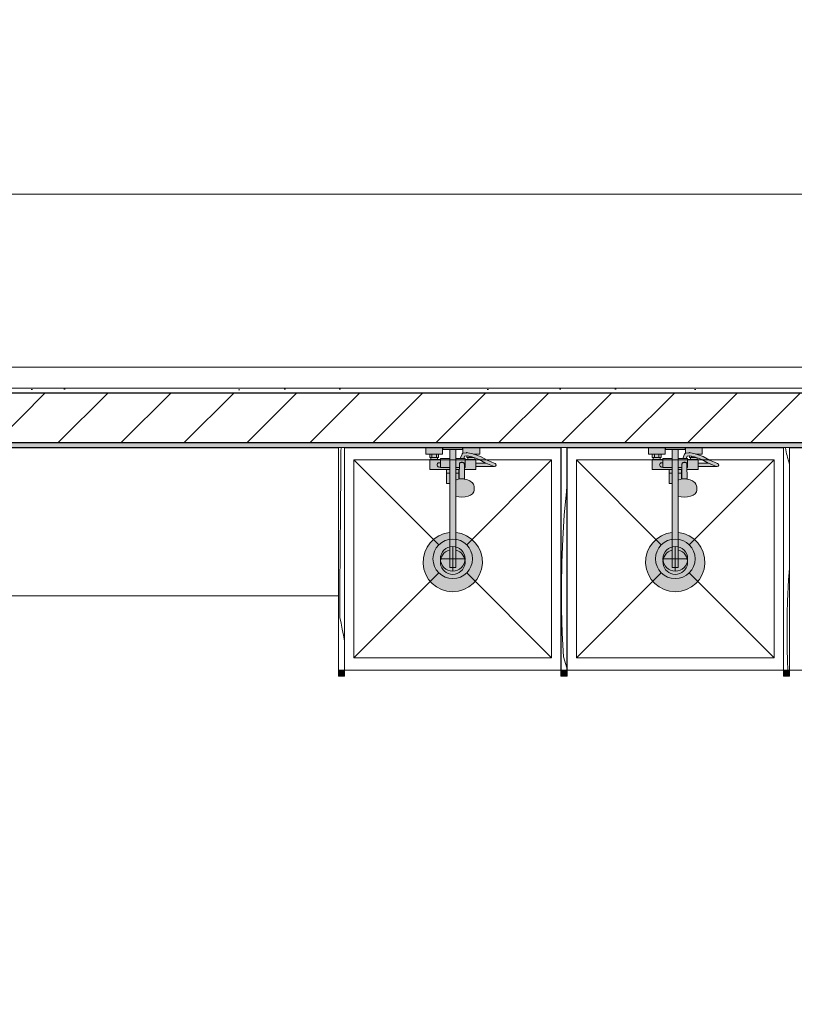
# Model space of a CAD drawing. Header units: millimetres. Extents: x -59761 to 112741, y -57975 to 46221.
# Tile 309 of 421: x 56499 to 59631, y -35312 to -31329. Entities that reach past the tile are written whole.
import ezdxf

# ---------------------------------------------------------------- set-up
doc = ezdxf.new("R2010")
doc.units = ezdxf.units.MM
doc.linetypes.add('Wipeout_Contour', pattern=[1000, 0, -1000])
doc.linetypes.add('Штриховая', pattern=[564.444447, 282.222223, -282.222223])
for name, color, linetype in [('Интерьер - конструкции мебели', 7, 'Continuous'), ('Интерьер - Мебель', 7, 'Continuous'), ('Интерьер - Оборудование', 7, 'Continuous'), ('Интерьер - Оборудование бань', 7, 'Continuous'), ('Интерьер - Сантехника', 7, 'Continuous'), ('Конструктив - Стены Блок 200 нов', 7, 'Continuous'), ('Элемент Модели - Зона', 7, 'Continuous')]:
    doc.layers.add(name, color=color, linetype=linetype)
pattern_1 = [(45, (-45000, -53650), (-111.36932, 111.36932), [0, -105, 0, -157.5]), (110, (-44650, -53650), (148.00159, 53.86817), [0, -77, 0, -133])]

# ---------------------------------------------------------------- blocks, each defined once
blk = doc.blocks.new('*X596', base_point=(2412685.8, -340475.5))
at = {"layer": 'Интерьер - Оборудование', "color": 7, "linetype": 'Continuous', "lineweight": 15}
for p, q in [((2517281.5, -319536.8), (2517281.4, -319535.4)), ((2517282.7, -319544.6), (2517281.5, -319536.8)), ((2517284.2, -319552.4), (2517282.7, -319544.6)), ((2517285.9, -319560.1), (2517284.2, -319552.4)), ((2517287.9, -319567.7), (2517285.9, -319560.1)), ((2517290.2, -319575.3), (2517287.9, -319567.7)), ((2517297.8, -319602.3), (2517290.2, -319575.3)), ((2517296.3, -320041.4), (2517297.8, -320023)), ((2517292.6, -320099.3), (2517294.3, -320070.3)), ((2517294.3, -320070.3), (2517296.3, -320041.4)), ((2517291.1, -320128.3), (2517292.6, -320099.3)), ((2517289.9, -320157.3), (2517291.1, -320128.3)), ((2517288.4, -320205.6), (2517289.9, -320157.3)), ((2517287.7, -320253.9), (2517288.4, -320205.6)), ((2517287.7, -320302.1), (2517287.7, -320253.9)), ((2517288.4, -320350.4), (2517287.7, -320302.1)), ((2517289.8, -320398.7), (2517288.4, -320350.4)), ((2517291.5, -320435.4), (2517289.8, -320398.7))]:
    blk.add_line(p, q, dxfattribs=at)
blk = doc.blocks.new('*X597', base_point=(2412685.8, -340475.5))
at = {"layer": 'Интерьер - Оборудование', "color": 7, "linetype": 'Continuous', "lineweight": 15}
for p, q in [((2516386.9, -319808.7), (2516395.3, -319713.4)), ((2516395.3, -319713.4), (2516397.8, -319691.1)), ((2516380.7, -319904.1), (2516386.9, -319808.7)), ((2516376.8, -319999.7), (2516380.7, -319904.1)), ((2516375.1, -320095.3), (2516376.8, -319999.7)), ((2516375.7, -320190.9), (2516375.1, -320095.3)), ((2516378.5, -320286.5), (2516375.7, -320190.9)), ((2516383.6, -320382), (2516378.5, -320286.5)), ((2516383.6, -320382), (2516397.8, -320425.8))]:
    blk.add_line(p, q, dxfattribs=at)
blk = doc.blocks.new('*X598', base_point=(2412685.8, -340475.5))
at = {"layer": 'Интерьер - Оборудование', "color": 7, "linetype": 'Continuous', "lineweight": 15}
for p, q in [((2515483.6, -319592.9), (2515484, -319551.2)), ((2515484, -319551.2), (2515484.2, -319535.4)), ((2515482.9, -319671.6), (2515483.6, -319592.9)), ((2515482.2, -319750.3), (2515482.9, -319671.6)), ((2515481.5, -319829), (2515482.2, -319750.3)), ((2515480.9, -319907.7), (2515481.5, -319829)), ((2515480.3, -319986.4), (2515480.9, -319907.7)), ((2515479.8, -320065.1), (2515480.3, -319986.4)), ((2515479.2, -320143.8), (2515479.8, -320065.1)), ((2515478.7, -320222.4), (2515479.2, -320143.8)), ((2515478.7, -320222.4), (2515484.1, -320246.4)), ((2515484.1, -320246.4), (2515489.2, -320270.4)), ((2515489.2, -320270.4), (2515493.8, -320294.5)), ((2515493.8, -320294.5), (2515497.8, -320317.2)), ((2515473.8, -320431.5), (2515474.3, -320435.4))]:
    blk.add_line(p, q, dxfattribs=at)

msp = doc.modelspace()

# ---------------------------------------------------------------- linework, layer by layer
at = {"layer": 'Интерьер - конструкции мебели', "color": 7, "linetype": 'Continuous', "lineweight": 15, "flags": 128}
for points in [[(54405, -27355), (54405, -32034.89), (62595, -32034.89), (62595, -27355), (61895, -27355), (61895, -31234.89), (55105, -31234.89), (55105, -27355)], [(54405, -32034.89), (54405, -32734.89), (62595, -32734.89), (62595, -32034.89)]]:
    msp.add_lwpolyline(points, close=True, dxfattribs=at)
at = {"layer": 'Интерьер - Оборудование', "color": 7, "linetype": 'Continuous', "lineweight": 5}
for p, q in [((58157.03, -33085.89), (58193.03, -33085.89)), ((58161.03, -33099.89), (58189.03, -33099.89)), ((58166.03, -33085.89), (58166.03, -33099.89)), ((58184.03, -33085.89), (58184.03, -33099.89)), ((58291.56, -33082.87), (58291.03, -33083.11)), ((58292.79, -33082.61), (58291.56, -33082.87)), ((58305.97, -33080.45), (58292.79, -33082.61)), ((58307.21, -33080.39), (58305.97, -33080.45)), ((58308.39, -33093.75), (58306.82, -33093.47)), ((58311.71, -33081.25), (58307.21, -33080.39)), ((58327.5, -33097.44), (58308.39, -33093.75)), ((58311.03, -33099.89), (58316.03, -33099.89)), ((58331.05, -33084.93), (58311.71, -33081.25)), ((58316.03, -33095.23), (58316.03, -33099.89)), ((58316.03, -33099.89), (58334.03, -33099.89)), ((58339.03, -33101.52), (58327.5, -33097.44)), ((58343.03, -33089.18), (58331.05, -33084.93)), ((58332.16, -33085.38), (58332.15, -33085.37)), ((58333.74, -33085.89), (58343.03, -33085.89)), ((58334.03, -33099.75), (58334.03, -33099.89)), ((58334.03, -33099.89), (58334.41, -33099.89)), ((59057.03, -33085.89), (59093.03, -33085.89)), ((59061.03, -33099.89), (59089.03, -33099.89)), ((59066.03, -33085.89), (59066.03, -33099.89)), ((59084.03, -33085.89), (59084.03, -33099.89)), ((59191.56, -33082.87), (59191.03, -33083.11)), ((59192.79, -33082.61), (59191.56, -33082.87)), ((59205.97, -33080.45), (59192.79, -33082.61)), ((59207.21, -33080.39), (59205.97, -33080.45)), ((59208.39, -33093.75), (59206.82, -33093.47)), ((59211.71, -33081.25), (59207.21, -33080.39)), ((59227.5, -33097.44), (59208.39, -33093.75)), ((59211.03, -33099.89), (59216.03, -33099.89)), ((59231.05, -33084.93), (59211.71, -33081.25)), ((59216.03, -33095.23), (59216.03, -33099.89)), ((59216.03, -33099.89), (59234.03, -33099.89)), ((59239.03, -33101.52), (59227.5, -33097.44)), ((59243.03, -33089.18), (59231.05, -33084.93)), ((59232.16, -33085.38), (59232.15, -33085.37)), ((59233.74, -33085.89), (59243.03, -33085.89)), ((59234.03, -33099.75), (59234.03, -33099.89)), ((59234.03, -33099.89), (59234.41, -33099.89)), ((58161.03, -33107.89), (58189.03, -33107.89)), ((58200.03, -33107.89), (58200.03, -33139.89)), ((58200.03, -33139.89), (58238.03, -33139.89)), ((58238.03, -33103.89), (58238.03, -33204.89)), ((58262.03, -33256.93), (58262.03, -33103.89)), ((58276.88, -33139.89), (58262.03, -33139.89)), ((58276.53, -33168.95), (58277.03, -33126.71)), ((58277.03, -33126.71), (58277.27, -33125.07)), ((58277.27, -33125.07), (58277.97, -33123.54)), ((58277.97, -33123.54), (58279.08, -33122.23)), ((58279.08, -33122.23), (58280.53, -33121.22)), ((58280.53, -33121.22), (58282.02, -33120.66)), ((58294.49, -33103.89), (58280.63, -33103.89)), ((58282.03, -33120.65), (58282.02, -33120.66)), ((58284.44, -33119.47), (58282.03, -33120.65)), ((58282.03, -33120.66), (58282.22, -33120.59)), ((58282.22, -33120.59), (58284.03, -33120.37)), ((58284.03, -33120.37), (58290.03, -33120.37)), ((58287.03, -33119.07), (58284.44, -33119.47)), ((58289.62, -33119.47), (58287.03, -33119.07)), ((58292.03, -33120.65), (58289.62, -33119.47)), ((58290.03, -33120.37), (58291.84, -33120.59)), ((58291.84, -33120.59), (58292.03, -33120.66)), ((58292.03, -33120.65), (58292.05, -33120.66)), ((58292.05, -33120.66), (58293.53, -33121.22)), ((58293.53, -33121.22), (58294.98, -33122.23)), ((58294.98, -33122.23), (58296.09, -33123.54)), ((58296.09, -33123.54), (58296.79, -33125.07)), ((58296.79, -33125.07), (58297.03, -33126.71)), ((58297.28, -33147.89), (58297.03, -33126.71)), ((58300.03, -33139.89), (58297.19, -33139.89)), ((58300.03, -33139.89), (58300.03, -33107.89)), ((58300.03, -33111.89), (58300.03, -33109.16)), ((58300.03, -33115), (58300.03, -33111.89)), ((58300.03, -33118.37), (58300.03, -33115)), ((58339.03, -33107.89), (58311.03, -33107.89)), ((58343.03, -33123.39), (58343.03, -33136.39)), ((58403.47, -33131.64), (58384.48, -33123.39)), ((58417.02, -33136.07), (58403.47, -33131.64)), ((58417.02, -33136.07), (58419.03, -33136.39)), ((59061.03, -33107.89), (59089.03, -33107.89)), ((59100.03, -33107.89), (59100.03, -33139.89)), ((59100.03, -33139.89), (59138.03, -33139.89)), ((59138.03, -33103.89), (59138.03, -33204.89)), ((59162.03, -33256.93), (59162.03, -33103.89)), ((59176.88, -33139.89), (59162.03, -33139.89)), ((59176.53, -33168.95), (59177.03, -33126.71)), ((59177.03, -33126.71), (59177.27, -33125.07)), ((59177.27, -33125.07), (59177.97, -33123.54)), ((59177.97, -33123.54), (59179.08, -33122.23)), ((59179.08, -33122.23), (59180.53, -33121.22)), ((59180.53, -33121.22), (59182.02, -33120.66)), ((59194.49, -33103.89), (59180.63, -33103.89)), ((59182.03, -33120.65), (59182.02, -33120.66)), ((59184.44, -33119.47), (59182.03, -33120.65)), ((59182.03, -33120.66), (59182.22, -33120.59)), ((59182.22, -33120.59), (59184.03, -33120.37)), ((59184.03, -33120.37), (59190.03, -33120.37)), ((59187.03, -33119.07), (59184.44, -33119.47)), ((59189.62, -33119.47), (59187.03, -33119.07)), ((59192.03, -33120.65), (59189.62, -33119.47)), ((59190.03, -33120.37), (59191.84, -33120.59)), ((59191.84, -33120.59), (59192.03, -33120.66)), ((59192.03, -33120.65), (59192.05, -33120.66)), ((59192.05, -33120.66), (59193.53, -33121.22)), ((59193.53, -33121.22), (59194.98, -33122.23)), ((59194.98, -33122.23), (59196.09, -33123.54)), ((59196.09, -33123.54), (59196.79, -33125.07)), ((59196.79, -33125.07), (59197.03, -33126.71)), ((59197.28, -33147.89), (59197.03, -33126.71)), ((59200.03, -33139.89), (59197.19, -33139.89)), ((59200.03, -33139.89), (59200.03, -33107.89)), ((59200.03, -33111.89), (59200.03, -33109.16)), ((59200.03, -33115), (59200.03, -33111.89)), ((59200.03, -33118.37), (59200.03, -33115)), ((59239.03, -33107.89), (59211.03, -33107.89)), ((59243.03, -33123.39), (59243.03, -33136.39)), ((59303.47, -33131.64), (59284.48, -33123.39)), ((59317.02, -33136.07), (59303.47, -33131.64)), ((59317.02, -33136.07), (59319.03, -33136.39)), ((58225.04, -33147.89), (58238.03, -33147.89)), ((58225.04, -33162.89), (58238.03, -33162.89)), ((58276.78, -33147.89), (58262.03, -33147.89)), ((58275.03, -33162.89), (58262.03, -33162.89)), ((58275.03, -33147.89), (58275.03, -33187.4)), ((58276.02, -33187.16), (58276.53, -33168.95)), ((59125.04, -33147.89), (59138.03, -33147.89)), ((59125.04, -33162.89), (59138.03, -33162.89)), ((59176.78, -33147.89), (59162.03, -33147.89)), ((59175.03, -33162.89), (59162.03, -33162.89)), ((59175.03, -33147.89), (59175.03, -33187.4)), ((59176.02, -33187.16), (59176.53, -33168.95)), ((58262.03, -33188.23), (58262.09, -33188.19)), ((58264.23, -33190.1), (58262.03, -33191.07)), ((58262.09, -33202.27), (58262.03, -33202.23)), ((58269.41, -33188.73), (58264.23, -33190.1)), ((58277.91, -33186.71), (58269.41, -33188.73)), ((58287.03, -33186.03), (58277.91, -33186.71)), ((58296.16, -33186.71), (58287.03, -33186.03)), ((58298.04, -33187.16), (58296.16, -33186.71)), ((59162.03, -33188.23), (59162.09, -33188.19)), ((59164.23, -33190.1), (59162.03, -33191.07)), ((59162.09, -33202.27), (59162.03, -33202.23)), ((59169.41, -33188.73), (59164.23, -33190.1)), ((59177.91, -33186.71), (59169.41, -33188.73)), ((59187.03, -33186.03), (59177.91, -33186.71)), ((59196.16, -33186.71), (59187.03, -33186.03)), ((59198.04, -33187.16), (59196.16, -33186.71)), ((58238.03, -33403.49), (58238.03, -33544.89)), ((58262.03, -33403.49), (58262.03, -33544.89)), ((59138.03, -33403.49), (59138.03, -33544.89)), ((59162.03, -33403.49), (59162.03, -33544.89)), ((58238.03, -33544.89), (58262.03, -33544.89)), ((59138.03, -33544.89), (59162.03, -33544.89))]:
    msp.add_line(p, q, dxfattribs=at)
at = {"layer": 'Интерьер - Оборудование', "color": 7, "linetype": 'Continuous', "lineweight": 15}
for p, q in [((57788.03, -33959.89), (57787.53, -33959.89)), ((57812.03, -33959.89), (57812.53, -33959.89)), ((58688.03, -33959.89), (58687.53, -33959.89)), ((58712.03, -33959.89), (58712.53, -33959.89)), ((59588.03, -33959.89), (59587.53, -33959.89)), ((59612.03, -33959.89), (59612.53, -33959.89))]:
    msp.add_line(p, q, dxfattribs=at)
at = {"layer": 'Интерьер - Оборудование', "color": 7, "linetype": 'Continuous', "lineweight": 5, "flags": 128}
for points in [[(58300.03, -33103.89), (58294.49, -33103.89), (58298.2, -33094.86), (58306.82, -33093.47), (58307.03, -33093.51), (58307.03, -33099.89), (58311.03, -33099.89), (58311.03, -33107.89), (58300.03, -33107.89)], [(58339.03, -33107.89), (58339.03, -33101.52), (58356.94, -33107.86), (58383.07, -33122.78), (58384.48, -33123.39), (58343.03, -33123.39), (58343.03, -33107.89)], [(59200.03, -33103.89), (59194.49, -33103.89), (59198.2, -33094.86), (59206.82, -33093.47), (59207.03, -33093.51), (59207.03, -33099.89), (59211.03, -33099.89), (59211.03, -33107.89), (59200.03, -33107.89)], [(59239.03, -33107.89), (59239.03, -33101.52), (59256.94, -33107.86), (59283.07, -33122.78), (59284.48, -33123.39), (59243.03, -33123.39), (59243.03, -33107.89)]]:
    msp.add_lwpolyline(points, close=True, dxfattribs=at)
at = {"layer": 'Интерьер - Оборудование', "color": 7, "linetype": 'Continuous', "lineweight": 5}
for centre, radius, start, end in [((58195.53, -33129.89), 9, 60, 300), ((59095.53, -33129.89), 9, 60, 300), ((58250.03, -33522.89), 50, 103.88654, 76.11346), ((59150.03, -33522.89), 50, 103.88654, 76.11346)]:
    msp.add_arc(centre, radius, start, end, dxfattribs=at)
at = {"layer": 'Интерьер - Оборудование бань', "color": 7, "linetype": 'Continuous', "lineweight": 15}
for points in [[(56240, -27270), (56240, -27355), (54405, -27355), (54405, -32734.89), (62595, -32734.89), (62595, -27355), (60760, -27355), (60760, -27270)], [(54405, -32034.89), (62595, -32034.89)]]:
    msp.add_lwpolyline(points, dxfattribs=at)
at = {"layer": 'Интерьер - Сантехника', "color": 7, "linetype": 'Continuous', "lineweight": 5}
for p, q in [((57850.03, -33109.89), (57850.03, -33909.89)), ((58650.03, -33109.89), (57850.03, -33109.89)), ((57850.03, -33109.89), (58193.46, -33453.32)), ((58650.03, -33109.89), (58306.6, -33453.32)), ((58650.03, -33909.89), (58650.03, -33109.89)), ((58750.03, -33109.89), (58750.03, -33909.89)), ((59550.03, -33109.89), (58750.03, -33109.89)), ((58750.03, -33109.89), (59093.46, -33453.32)), ((59550.03, -33109.89), (59206.6, -33453.32)), ((59550.03, -33909.89), (59550.03, -33109.89)), ((58250.03, -33559.89), (58250.03, -33459.89)), ((59150.03, -33559.89), (59150.03, -33459.89)), ((58200.03, -33509.89), (58300.03, -33509.89)), ((59100.03, -33509.89), (59200.03, -33509.89)), ((57850.03, -33909.89), (58193.46, -33566.45)), ((58650.03, -33909.89), (58306.6, -33566.45)), ((58750.03, -33909.89), (59093.46, -33566.45)), ((59550.03, -33909.89), (59206.6, -33566.45)), ((57850.03, -33909.89), (58650.03, -33909.89)), ((58750.03, -33909.89), (59550.03, -33909.89))]:
    msp.add_line(p, q, dxfattribs=at)
for centre, radius in [((58250.03, -33509.89), 80), ((58250.03, -33509.89), 50), ((59150.03, -33509.89), 80), ((59150.03, -33509.89), 50)]:
    msp.add_circle(centre, radius, dxfattribs=at)
at = {"layer": 'Элемент Модели - Зона', "color": 253, "linetype": 'Штриховая', "lineweight": 15, "flags": 128}
for points in [[(-8890, -17680), (-3119.74, -17680), (-3119.74, -14858.42), (142.53, -11594.86), (156.67, -11609), (156.67, -11580), (18300, -11580), (18300, -11600), (32399.73, -11600), (32399.73, -11580), (69081.36, -11580), (72316.72, -14823.47), (72320.06, -15158.11), (72320.06, -17695), (72360, -17695), (72360, -19700), (72120, -19700), (72120, -18300), (71700, -18300), (71700, -17900), (63300, -17900), (63300, -18300), (62700, -18300), (62700, -17900), (54320, -17900), (54320, -27030), (62700, -27030), (62700, -26350), (63300, -26350), (63300, -27540), (67380, -27540), (67380, -26630), (67500, -26630), (67500, -27660), (62920, -27660), (62920, -32819.89), (72120, -32819.89), (72120, -27750), (71650, -27750), (71650, -26250), (72120, -26250), (72120, -21200), (72360, -21200), (72360, -33849.94), (72120, -33849.94), (72120, -33059.89), (54320, -33059.89), (54320, -39349.94), (72120, -39349.94), (72120, -36299.94), (71700.06, -36299.94), (71700.06, -35674.44), (72120, -35674.44), (72120, -35349.94), (72360, -35349.94), (72360, -35679.94), (75850, -35679.94), (75850, -16794.88), (75238.88, -16794.88), (75238.88, -9000), (80700, -9000), (80700, -8700), (81300, -8700), (81300, -9000), (87517.1, -9000), (87517.1, -320), (85530, -320), (85530, 300), (84182.9, 300), (81300, 300), (81300, -300), (80700, -300), (80700, 212.5), (79799.78, 212.5), (72300, 212.5), (72300, -300), (71700, -300), (71700, 212.5), (63300, 212.5), (63300, -300), (62700, -300), (62700, 212.5), (54300, 212.5), (54300, -300), (53700, -300), (53700, 212.5), (45650, 212.5), (45650, -300), (45050, -300), (44950, -300), (44950, -5367.2), (32450.06, -5367.2), (32450.06, -200), (32450.06, 7690), (32460.06, 7690), (32460.06, 13850), (29720, 13850), (29720, 5730), (28964.53, 5730), (28964.53, 212), (27300.06, 212), (27300.06, -300), (26700.06, -300), (26700.06, 212), (18300, 212), (18300, -300), (17700, -300), (17700, 212), (16025.03, 212), (16025.03, -7500), (16025.03, -9042.59), (9300, -9042.59), (9300, -9300), (8700, -9300), (8700, -9042.59), (300, -9042.59), (300, -9300), (-300, -9300), (-300, -9042.59), (-8250, -9042.59), (-8250, -9300), (-8850, -9300), (-8850, -9042.59), (-8890, -9042.59)], [(54320, -27270), (54320, -32819.89), (62680, -32819.89), (62680, -27270)]]:
    msp.add_lwpolyline(points, close=True, dxfattribs=at)

# ---------------------------------------------------------------- next in the draw order: wipeouts: each hides what was drawn before it
at = {"color": 254, "linetype": 'Wipeout_Contour', "lineweight": 0, "ltscale": 10145459.66788431}
msp.add_wipeout([(62680, -32819.89), (54320, -32819.89), (54320, -32839.89), (62680, -32839.89)], dxfattribs=at).dxf.layer = 'Конструктив - Стены Блок 200 нов'
at = {"color": 254, "linetype": 'Wipeout_Contour', "lineweight": 0, "ltscale": 10164301.12336527}
msp.add_wipeout([(54320, -33059.89), (72120, -33059.89), (72120, -33039.89), (54320, -33039.89)], dxfattribs=at).dxf.layer = 'Конструктив - Стены Блок 200 нов'

# ---------------------------------------------------------------- next in the draw order: hatches: boundary and pattern name
at = {"layer": 'Интерьер - Оборудование', "linetype": 'Continuous', "lineweight": 0}
for points in [[(57787.53, -33959.89), (57788.03, -33959.89), (57788.03, -33059.89), (57787.53, -33059.89)], [(57812.53, -33959.89), (57812.53, -33059.89), (57812.03, -33059.89), (57812.03, -33959.89)], [(58687.53, -33959.89), (58688.03, -33959.89), (58688.03, -33059.89), (58687.53, -33059.89)], [(58712.53, -33959.89), (58712.53, -33059.89), (58712.03, -33059.89), (58712.03, -33959.89)], [(59587.53, -33959.89), (59588.03, -33959.89), (59588.03, -33059.89), (59587.53, -33059.89)], [(59612.53, -33959.89), (59612.53, -33059.89), (59612.03, -33059.89), (59612.03, -33959.89)]]:
    msp.add_hatch(color=255, dxfattribs=at).paths.add_polyline_path(points)
h = msp.add_hatch(color=255, dxfattribs=at)
h.paths.add_polyline_path([(58238.03, -33403.49, 19.9498744), (58262.03, -33403.49), (58262.03, -33256.93), (58274.09, -33259.79), (58287.03, -33260.77), (58299.97, -33259.79), (58312.03, -33256.93), (58322.39, -33252.37), (58330.33, -33246.43), (58335.33, -33239.51), (58337.03, -33232.09), (58337.03, -33221.44), (58336.52, -33218.26), (58334.83, -33210.91), (58333.39, -33208.17), (58328.59, -33201.54), (58326.53, -33199.67), (58319.28, -33194.26), (58309.84, -33190.1), (58304.66, -33188.73), (58298.04, -33187.16), (58297.53, -33168.95), (58297.28, -33147.89), (58343.03, -33147.89), (58343.03, -33136.39), (58419.03, -33136.39, 0.8537531), (58421.05, -33123.71), (58408.2, -33119.53), (58388.99, -33111.2), (58362.33, -33096.02), (58343.03, -33089.18), (58343.03, -33085.89), (58359.03, -33085.89), (58359.03, -33059.89), (58291.03, -33059.89), (58291.03, -33083.11), (58290.41, -33083.38), (58289.38, -33084.1), (58288.51, -33085.02), (58287.85, -33086.08), (58280.48, -33103.89), (58262.03, -33103.89), (58262.03, -33067.89), (58290.03, -33067.89), (58290.03, -33059.89), (58210.03, -33059.89), (58210.03, -33067.89), (58238.03, -33067.89), (58238.03, -33103.89), (58200.03, -33103.89), (58200.03, -33107.89), (58189.03, -33107.89), (58189.03, -33099.89), (58193.03, -33099.89), (58193.03, -33085.89), (58209.03, -33085.89), (58209.03, -33059.89), (58141.03, -33059.89), (58141.03, -33085.89), (58157.03, -33085.89), (58157.03, -33099.89), (58161.03, -33099.89), (58161.03, -33107.89), (58157.03, -33107.89), (58157.03, -33147.89), (58225.04, -33147.89), (58225.04, -33204.89), (58225.64, -33204.89), (58227.21, -33204.89), (58229.68, -33204.89), (58232.96, -33204.89), (58236.91, -33204.89), (58238.03, -33204.89)])
h.paths.add_polyline_path([(58300.03, -33103.89), (58294.49, -33103.89), (58298.2, -33094.86), (58306.82, -33093.47), (58307.03, -33093.51), (58307.03, -33099.89), (58311.03, -33099.89), (58311.03, -33107.89), (58300.03, -33107.89)], flags=0)
h.paths.add_polyline_path([(58339.03, -33107.89), (58339.03, -33101.52), (58356.94, -33107.86), (58383.07, -33122.78), (58384.48, -33123.39), (58343.03, -33123.39), (58343.03, -33107.89)], flags=0)
h = msp.add_hatch(color=255, dxfattribs=at)
h.paths.add_polyline_path([(59138.03, -33403.49, 19.9498744), (59162.03, -33403.49), (59162.03, -33256.93), (59174.09, -33259.79), (59187.03, -33260.77), (59199.97, -33259.79), (59212.03, -33256.93), (59222.39, -33252.37), (59230.33, -33246.43), (59235.33, -33239.51), (59237.03, -33232.09), (59237.03, -33221.44), (59236.52, -33218.26), (59234.83, -33210.91), (59233.39, -33208.17), (59228.59, -33201.54), (59226.53, -33199.67), (59219.28, -33194.26), (59209.84, -33190.1), (59204.66, -33188.73), (59198.04, -33187.16), (59197.53, -33168.95), (59197.28, -33147.89), (59243.03, -33147.89), (59243.03, -33136.39), (59319.03, -33136.39, 0.8537531), (59321.05, -33123.71), (59308.2, -33119.53), (59288.99, -33111.2), (59262.33, -33096.02), (59243.03, -33089.18), (59243.03, -33085.89), (59259.03, -33085.89), (59259.03, -33059.89), (59191.03, -33059.89), (59191.03, -33083.11), (59190.41, -33083.38), (59189.38, -33084.1), (59188.51, -33085.02), (59187.85, -33086.08), (59180.48, -33103.89), (59162.03, -33103.89), (59162.03, -33067.89), (59190.03, -33067.89), (59190.03, -33059.89), (59110.03, -33059.89), (59110.03, -33067.89), (59138.03, -33067.89), (59138.03, -33103.89), (59100.03, -33103.89), (59100.03, -33107.89), (59089.03, -33107.89), (59089.03, -33099.89), (59093.03, -33099.89), (59093.03, -33085.89), (59109.03, -33085.89), (59109.03, -33059.89), (59041.03, -33059.89), (59041.03, -33085.89), (59057.03, -33085.89), (59057.03, -33099.89), (59061.03, -33099.89), (59061.03, -33107.89), (59057.03, -33107.89), (59057.03, -33147.89), (59125.04, -33147.89), (59125.04, -33204.89), (59125.64, -33204.89), (59127.21, -33204.89), (59129.68, -33204.89), (59132.96, -33204.89), (59136.91, -33204.89), (59138.03, -33204.89)])
h.paths.add_polyline_path([(59200.03, -33103.89), (59194.49, -33103.89), (59198.2, -33094.86), (59206.82, -33093.47), (59207.03, -33093.51), (59207.03, -33099.89), (59211.03, -33099.89), (59211.03, -33107.89), (59200.03, -33107.89)], flags=0)
h.paths.add_polyline_path([(59239.03, -33107.89), (59239.03, -33101.52), (59256.94, -33107.86), (59283.07, -33122.78), (59284.48, -33123.39), (59243.03, -33123.39), (59243.03, -33107.89)], flags=0)
at = {"layer": 'Конструктив - Стены Блок 200 нов', "linetype": 'Continuous', "lineweight": 5}
h = msp.add_hatch(dxfattribs=at)
h.set_pattern_fill('ШТУКАТУРКА__ГИПС_01_000D', color=252, style=0, pattern_type=2)
h.set_pattern_definition(pattern_1)
h.paths.add_polyline_path([(62680, -32819.89), (54320, -32819.89), (54320, -32839.89), (62680, -32839.89)])
h = msp.add_hatch(dxfattribs=at)
h.set_pattern_fill('ШТУКАТУРКА__ГИПС_01_000D', color=252, style=0, pattern_type=2)
h.set_pattern_definition(pattern_1)
h.paths.add_polyline_path([(54320, -33059.89), (72120, -33059.89), (72120, -33039.89), (54320, -33039.89)])

# ---------------------------------------------------------------- next in the draw order: linework, layer by layer
at = {"layer": 'Интерьер - Мебель', "color": 7, "linetype": 'Continuous', "lineweight": 15, "flags": 128}
msp.add_lwpolyline([(54320, -33659.89), (57800, -33659.89), (57800, -33059.89), (54320, -33059.89)], close=True, dxfattribs=at)
at = {"layer": 'Интерьер - Оборудование', "color": 7, "linetype": 'Continuous', "lineweight": 15}
for p, q in [((57787.53, -33959.89), (57787.53, -33059.89)), ((57787.53, -33059.89), (57788.03, -33059.89)), ((57812.53, -33059.89), (57812.03, -33059.89)), ((57812.53, -33959.89), (57812.53, -33059.89)), ((58687.53, -33959.89), (58687.53, -33059.89)), ((58687.53, -33059.89), (58688.03, -33059.89)), ((58712.53, -33059.89), (58712.03, -33059.89)), ((58712.53, -33959.89), (58712.53, -33059.89)), ((59587.53, -33959.89), (59587.53, -33059.89)), ((59587.53, -33059.89), (59588.03, -33059.89)), ((59612.53, -33059.89), (59612.03, -33059.89)), ((59612.53, -33959.89), (59612.53, -33059.89))]:
    msp.add_line(p, q, dxfattribs=at)
at = {"layer": 'Интерьер - Оборудование', "color": 7, "linetype": 'Continuous', "lineweight": 5}
for p, q in [((58238.03, -33067.89), (58262.03, -33067.89)), ((59138.03, -33067.89), (59162.03, -33067.89))]:
    msp.add_line(p, q, dxfattribs=at)
at = {"layer": 'Интерьер - Оборудование', "color": 7, "linetype": 'Continuous', "lineweight": 5, "flags": 128}
for points in [[(58238.03, -33403.49, 19.9498744), (58262.03, -33403.49), (58262.03, -33256.93), (58274.09, -33259.79), (58287.03, -33260.77), (58299.97, -33259.79), (58312.03, -33256.93), (58322.39, -33252.37), (58330.33, -33246.43), (58335.33, -33239.51), (58337.03, -33232.09), (58337.03, -33221.44), (58336.52, -33218.26), (58334.83, -33210.91), (58333.39, -33208.17), (58328.59, -33201.54), (58326.53, -33199.67), (58319.28, -33194.26), (58309.84, -33190.1), (58304.66, -33188.73), (58298.04, -33187.16), (58297.53, -33168.95), (58297.28, -33147.89), (58343.03, -33147.89), (58343.03, -33136.39), (58419.03, -33136.39, 0.8537531), (58421.05, -33123.71), (58408.2, -33119.53), (58388.99, -33111.2), (58362.33, -33096.02), (58343.03, -33089.18), (58343.03, -33085.89), (58359.03, -33085.89), (58359.03, -33059.89), (58291.03, -33059.89), (58291.03, -33083.11), (58290.41, -33083.38), (58289.38, -33084.1), (58288.51, -33085.02), (58287.85, -33086.08), (58280.48, -33103.89), (58262.03, -33103.89), (58262.03, -33067.89), (58290.03, -33067.89), (58290.03, -33059.89), (58210.03, -33059.89), (58210.03, -33067.89), (58238.03, -33067.89), (58238.03, -33103.89), (58200.03, -33103.89), (58200.03, -33107.89), (58189.03, -33107.89), (58189.03, -33099.89), (58193.03, -33099.89), (58193.03, -33085.89), (58209.03, -33085.89), (58209.03, -33059.89), (58141.03, -33059.89), (58141.03, -33085.89), (58157.03, -33085.89), (58157.03, -33099.89), (58161.03, -33099.89), (58161.03, -33107.89), (58157.03, -33107.89), (58157.03, -33147.89), (58225.04, -33147.89), (58225.04, -33204.89), (58225.64, -33204.89), (58227.21, -33204.89), (58229.68, -33204.89), (58232.96, -33204.89), (58236.91, -33204.89), (58238.03, -33204.89)], [(59138.03, -33403.49, 19.9498744), (59162.03, -33403.49), (59162.03, -33256.93), (59174.09, -33259.79), (59187.03, -33260.77), (59199.97, -33259.79), (59212.03, -33256.93), (59222.39, -33252.37), (59230.33, -33246.43), (59235.33, -33239.51), (59237.03, -33232.09), (59237.03, -33221.44), (59236.52, -33218.26), (59234.83, -33210.91), (59233.39, -33208.17), (59228.59, -33201.54), (59226.53, -33199.67), (59219.28, -33194.26), (59209.84, -33190.1), (59204.66, -33188.73), (59198.04, -33187.16), (59197.53, -33168.95), (59197.28, -33147.89), (59243.03, -33147.89), (59243.03, -33136.39), (59319.03, -33136.39, 0.8537531), (59321.05, -33123.71), (59308.2, -33119.53), (59288.99, -33111.2), (59262.33, -33096.02), (59243.03, -33089.18), (59243.03, -33085.89), (59259.03, -33085.89), (59259.03, -33059.89), (59191.03, -33059.89), (59191.03, -33083.11), (59190.41, -33083.38), (59189.38, -33084.1), (59188.51, -33085.02), (59187.85, -33086.08), (59180.48, -33103.89), (59162.03, -33103.89), (59162.03, -33067.89), (59190.03, -33067.89), (59190.03, -33059.89), (59110.03, -33059.89), (59110.03, -33067.89), (59138.03, -33067.89), (59138.03, -33103.89), (59100.03, -33103.89), (59100.03, -33107.89), (59089.03, -33107.89), (59089.03, -33099.89), (59093.03, -33099.89), (59093.03, -33085.89), (59109.03, -33085.89), (59109.03, -33059.89), (59041.03, -33059.89), (59041.03, -33085.89), (59057.03, -33085.89), (59057.03, -33099.89), (59061.03, -33099.89), (59061.03, -33107.89), (59057.03, -33107.89), (59057.03, -33147.89), (59125.04, -33147.89), (59125.04, -33204.89), (59125.64, -33204.89), (59127.21, -33204.89), (59129.68, -33204.89), (59132.96, -33204.89), (59136.91, -33204.89), (59138.03, -33204.89)]]:
    msp.add_lwpolyline(points, format="xyb", close=True, dxfattribs=at)
at = {"layer": 'Интерьер - Сантехника', "color": 7, "linetype": 'Continuous', "lineweight": 5, "flags": 128}
for points in [[(57800.03, -33959.89), (58700.03, -33959.89), (58700.03, -33059.89), (57800.03, -33059.89)], [(58700.03, -33959.89), (59600.03, -33959.89), (59600.03, -33059.89), (58700.03, -33059.89)], [(59600.03, -33959.89), (60500.03, -33959.89), (60500.03, -33059.89), (59600.03, -33059.89)]]:
    msp.add_lwpolyline(points, close=True, dxfattribs=at)
at = {"layer": 'Конструктив - Стены Блок 200 нов', "color": 7, "linetype": 'Continuous', "lineweight": 5, "flags": 128}
msp.add_lwpolyline([(62680, -32819.89), (54320, -32819.89)], dxfattribs=at)
at = {"layer": 'Конструктив - Стены Блок 200 нов', "color": 7, "linetype": 'Continuous', "lineweight": 30, "flags": 128}
msp.add_lwpolyline([(54320, -33059.89), (72120, -33059.89)], dxfattribs=at)

# ---------------------------------------------------------------- next in the draw order: wipeouts: each hides what was drawn before it
at = {"color": 254, "linetype": 'Wipeout_Contour', "lineweight": 0, "ltscale": 10143024.89191756}
msp.add_wipeout([(57812.03, -33059.89), (57788.03, -33059.89), (57788.03, -33959.89), (57812.03, -33959.89)], dxfattribs=at).dxf.layer = 'Интерьер - Оборудование'
at = {"color": 254, "linetype": 'Wipeout_Contour', "lineweight": 0, "ltscale": 10146596.12425922}
msp.add_wipeout([(58712.03, -33059.89), (58688.03, -33059.89), (58688.03, -33959.89), (58712.03, -33959.89)], dxfattribs=at).dxf.layer = 'Интерьер - Оборудование'
at = {"color": 254, "linetype": 'Wipeout_Contour', "lineweight": 0, "ltscale": 10150167.37692563}
msp.add_wipeout([(59612.03, -33059.89), (59588.03, -33059.89), (59588.03, -33959.89), (59612.03, -33959.89)], dxfattribs=at).dxf.layer = 'Интерьер - Оборудование'
at = {"color": 254, "linetype": 'Wipeout_Contour', "lineweight": 0, "ltscale": 10145554.75972955}
msp.add_wipeout([(62700, -32839.89), (54320, -32839.89), (54320, -33039.89), (62700, -33039.89)], dxfattribs=at).dxf.layer = 'Конструктив - Стены Блок 200 нов'

# ---------------------------------------------------------------- next in the draw order: hatches: boundary and pattern name
at = {"layer": 'Интерьер - Оборудование', "linetype": 'Continuous', "lineweight": 0}
for points in [[(57812.53, -33984.89), (57812.53, -33959.89), (57787.53, -33959.89), (57787.53, -33984.89)], [(58712.53, -33984.89), (58712.53, -33959.89), (58687.53, -33959.89), (58687.53, -33984.89)], [(59612.53, -33984.89), (59612.53, -33959.89), (59587.53, -33959.89), (59587.53, -33984.89)]]:
    msp.add_hatch(color=255, dxfattribs=at).paths.add_polyline_path(points)
at = {"layer": 'Конструктив - Стены Блок 200 нов', "linetype": 'Continuous', "lineweight": 5}
h = msp.add_hatch(dxfattribs=at)
h.set_pattern_fill('БЛОКИ_БЕТОННЫЕ_ЭФФЕКТИВН_2D', style=0, pattern_type=2)
h.set_pattern_definition([(45, (-45000, -54000), (-127.27922, 127.27922), [])])
h.paths.add_polyline_path([(62700, -32839.89), (54320, -32839.89), (54320, -33039.89), (62700, -33039.89)])

# ---------------------------------------------------------------- next in the draw order: linework, layer by layer
at = {"layer": 'Интерьер - Оборудование', "color": 7, "linetype": 'Continuous', "lineweight": 5, "flags": 128}
for points in [[(57812.03, -33059.89), (57788.03, -33059.89), (57788.03, -33959.89), (57812.03, -33959.89)], [(58712.03, -33059.89), (58688.03, -33059.89), (58688.03, -33959.89), (58712.03, -33959.89)], [(59612.03, -33059.89), (59588.03, -33059.89), (59588.03, -33959.89), (59612.03, -33959.89)]]:
    msp.add_lwpolyline(points, close=True, dxfattribs=at)
at = {"layer": 'Интерьер - Оборудование', "color": 7, "linetype": 'Continuous', "lineweight": 15, "flags": 128}
for points in [[(57812.53, -33984.89), (57812.53, -33959.89), (57787.53, -33959.89), (57787.53, -33984.89)], [(58712.53, -33984.89), (58712.53, -33959.89), (58687.53, -33959.89), (58687.53, -33984.89)], [(59612.53, -33984.89), (59612.53, -33959.89), (59587.53, -33959.89), (59587.53, -33984.89)]]:
    msp.add_lwpolyline(points, close=True, dxfattribs=at)
at = {"layer": 'Конструктив - Стены Блок 200 нов', "color": 7, "linetype": 'Continuous', "lineweight": 30}
for p, q in [((62700, -32839.89), (54320, -32839.89)), ((54320, -33039.89), (62700, -33039.89))]:
    msp.add_line(p, q, dxfattribs=at)

# ---------------------------------------------------------------- next in the draw order: block references
at = {"layer": 'Интерьер - Оборудование', "color": 7, "linetype": 'Continuous', "lineweight": 5}
for name in ['*X598', '*X596', '*X597']:
    msp.add_blockref(name, (-45000, -54000), dxfattribs=at)

doc.saveas('drawing.dxf')
